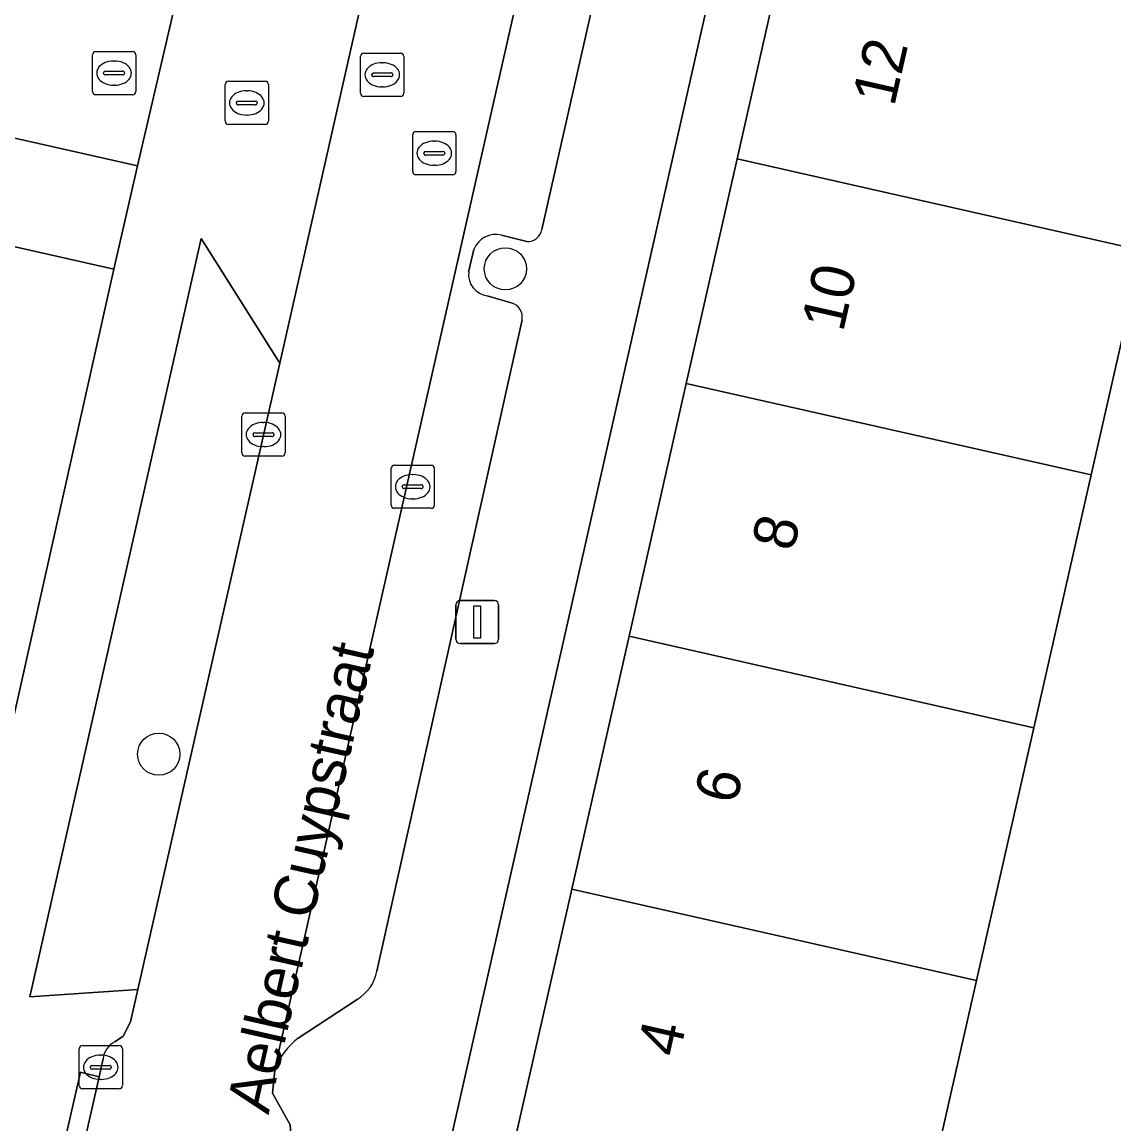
# Model space of a CAD drawing. Extents: x 162172 to 163187, y 382874 to 383685.
# Drawn here: x 163000.39 to 163025.65, y 383351.15 to 383376.66 of the extents above; entities that cross this region are included whole.
import ezdxf

# ---------------------------------------------------------------- set-up
doc = ezdxf.new("R2010")
doc.units = 0
for name, color, linetype in [('IMGEO_Boom', 7, 'Continuous'), ('IMGEO_Erf', 7, 'Continuous'), ('IMGEO_Groenvoorziening', 7, 'Continuous'), ('IMGEO_Kolk', 7, 'Continuous'), ('IMGEO_Lichtmast', 7, 'Continuous'), ('IMGEO_Openbare_ruimte_label', 7, 'Continuous'), ('IMGEO_Pand', 7, 'Continuous'), ('IMGEO_Pand_nummerreeks', 7, 'Continuous'), ('IMGEO_Parkeervlak_open', 7, 'Continuous'), ('IMGEO_Rijbaan_lokaal_open', 7, 'Continuous'), ('IMGEO_Rioolput', 7, 'Continuous'), ('IMGEO_Voetpad_open', 7, 'Continuous')]:
    doc.layers.add(name, color=color, linetype=linetype)

msp = doc.modelspace()

# ---------------------------------------------------------------- linework, layer by layer
at = {"layer": 'IMGEO_Boom'}
for centre in [(163011.574, 383370.944), (163003.555, 383359.71)]:
    msp.add_circle(centre, 0.489, dxfattribs=at)
at = {"layer": 'IMGEO_Erf'}
for points in [[(163014.434, 383362.439), (163015.758, 383368.291), (163016.934, 383373.489), (163018.125, 383378.756), (163019.316, 383384.023), (163020.508, 383389.291), (163021.699, 383394.558), (163022.89, 383399.825), (163024.086, 383405.112), (163025.293, 383410.448), (163023.863, 383410.761), (163009.131, 383345.58), (163009.002, 383345.009), (163010.424, 383344.706), (163011.787, 383350.735), (163013.111, 383356.587)], [(162966.272, 383396.894), (162953.291, 383385.263), (162953.59, 383384.93), (162955.232, 383386.393), (162958.186, 383389.051), (162960.565, 383391.191), (162964.732, 383394.942), (162970.294, 383388.743), (162973.682, 383384.965), (162977.088, 383381.168), (162980.493, 383377.372), (162982.157, 383375.517), (162987.395, 383374.339), (162992.444, 383373.204), (162997.493, 383372.068), (163002.516, 383370.939), (163003.064, 383373.327), (162983.431, 383377.762)]]:
    msp.add_lwpolyline(points, close=True, dxfattribs=at)
msp.add_lwpolyline([(163028.621, 383381.613), (163027.495, 383376.637), (163026.302, 383371.37), (163025.125, 383366.173), (163023.8, 383360.321), (163022.475, 383354.469), (163021.15, 383348.619), (163023.113, 383348.175), (163021.715, 383341.969), (163019.744, 383342.409), (163011.477, 383344.278), (163010.383, 383344.525), (163008.798, 383344.885), (163008.637, 383344.197), (163008.425, 383344.242), (163007.31, 383339.345), (163007.3, 383339.303), (163024.371, 383335.416), (163049.111, 383329.524)], dxfattribs=at)
at = {"layer": 'IMGEO_Groenvoorziening'}
msp.add_lwpolyline([(163006.353, 383368.763), (163004.533, 383371.649), (163000.576, 383354.095), (163003.068, 383354.264)], close=True, dxfattribs=at)
at = {"layer": 'IMGEO_Kolk'}
for p, q in [((163002.02, 383375.048), (163002.02, 383375.9)), ((163002.095, 383375.974), (163002.947, 383375.974)), ((163002.508, 383375.754), (163002.533, 383375.754)), ((163003.021, 383375.9), (163003.021, 383375.048)), ((163002.279, 383375.468), (163002.279, 383375.48)), ((163002.322, 383375.517), (163002.72, 383375.517)), ((163002.763, 383375.48), (163002.763, 383375.468)), ((163002.717, 383375.431), (163002.319, 383375.431)), ((163002.947, 383374.974), (163002.095, 383374.974)), ((163002.531, 383375.194), (163002.506, 383375.194)), ((163005.552, 383367.608), (163006.404, 383367.608)), ((163005.477, 383366.682), (163005.477, 383367.534)), ((163005.965, 383367.388), (163005.99, 383367.388)), ((163006.478, 383367.534), (163006.478, 383366.682)), ((163005.736, 383367.102), (163005.736, 383367.114)), ((163006.174, 383367.065), (163005.776, 383367.065)), ((163005.779, 383367.151), (163006.177, 383367.151)), ((163006.22, 383367.114), (163006.22, 383367.102)), ((163005.988, 383366.828), (163005.963, 383366.828)), ((163006.404, 383366.608), (163005.552, 383366.608)), ((163008.929, 383365.475), (163008.929, 383366.327)), ((163009.004, 383366.401), (163009.856, 383366.401)), ((163009.93, 383366.327), (163009.93, 383365.475)), ((163009.417, 383366.181), (163009.442, 383366.181)), ((163009.188, 383365.895), (163009.188, 383365.907)), ((163009.626, 383365.858), (163009.228, 383365.858)), ((163009.231, 383365.944), (163009.629, 383365.944)), ((163009.672, 383365.907), (163009.672, 383365.895)), ((163009.44, 383365.621), (163009.415, 383365.621)), ((163009.856, 383365.401), (163009.004, 383365.401)), ((163001.713, 383352.038), (163001.713, 383352.89)), ((163001.788, 383352.964), (163002.64, 383352.964)), ((163002.714, 383352.89), (163002.714, 383352.038)), ((163002.201, 383352.744), (163002.226, 383352.744)), ((163001.972, 383352.458), (163001.972, 383352.47)), ((163002.41, 383352.421), (163002.012, 383352.421)), ((163002.015, 383352.507), (163002.413, 383352.507)), ((163002.456, 383352.47), (163002.456, 383352.458)), ((163002.224, 383352.184), (163002.199, 383352.184)), ((163002.64, 383351.964), (163001.788, 383351.964))]:
    msp.add_line(p, q, dxfattribs=at)
for points in [[(163002.02, 383375.048), (163002.02, 383375.9)], [(163002.095, 383375.974), (163002.947, 383375.974)], [(163003.021, 383375.9), (163003.021, 383375.048)], [(163002.947, 383374.974), (163002.095, 383374.974)], [(163005.552, 383367.608), (163006.404, 383367.608)], [(163005.477, 383366.682), (163005.477, 383367.534)], [(163006.478, 383367.534), (163006.478, 383366.682)], [(163006.404, 383366.608), (163005.552, 383366.608)], [(163008.929, 383365.475), (163008.929, 383366.327)], [(163009.004, 383366.401), (163009.856, 383366.401)], [(163009.93, 383366.327), (163009.93, 383365.475)], [(163009.856, 383365.401), (163009.004, 383365.401)], [(163001.713, 383352.038), (163001.713, 383352.89)], [(163001.788, 383352.964), (163002.64, 383352.964)], [(163002.714, 383352.89), (163002.714, 383352.038)], [(163002.64, 383351.964), (163001.788, 383351.964)]]:
    msp.add_lwpolyline(points, dxfattribs=at)
for centre, radius, start, end in [((163002.097, 383375.898), 0.0765, 91.552, 178.448), ((163002.097, 383375.898), 0.0765, 91.552, 178.448), ((163002.945, 383375.898), 0.0765, 1.552, 88.448), ((163002.945, 383375.898), 0.0765, 1.552, 88.448), ((163002.319, 383375.477), 0.0403, 85.8775, 175.7526), ((163002.316, 383375.467), 0.0366, 178.938, 274.7102), ((163002.72, 383375.474), 0.043, 264.8664, 352.4533), ((163002.724, 383375.479), 0.0386, 1.7309, 96.639), ((163002.097, 383375.05), 0.0765, 181.552, 268.448), ((163002.097, 383375.05), 0.0765, 181.552, 268.448), ((163002.945, 383375.05), 0.0765, 271.552, 358.448), ((163002.945, 383375.05), 0.0765, 271.552, 358.448), ((163005.554, 383367.532), 0.0765, 91.552, 178.448), ((163005.554, 383367.532), 0.0765, 91.552, 178.448), ((163006.402, 383367.532), 0.0765, 1.552, 88.448), ((163006.402, 383367.532), 0.0765, 1.552, 88.448), ((163005.776, 383367.111), 0.0403, 85.8775, 175.7526), ((163005.773, 383367.101), 0.0366, 178.938, 274.7102), ((163006.177, 383367.108), 0.043, 264.8664, 352.4533), ((163006.181, 383367.113), 0.0386, 1.7309, 96.639), ((163005.554, 383366.684), 0.0765, 181.552, 268.448), ((163005.554, 383366.684), 0.0765, 181.552, 268.448), ((163006.402, 383366.684), 0.0765, 271.552, 358.448), ((163006.402, 383366.684), 0.0765, 271.552, 358.448), ((163009.006, 383366.325), 0.0765, 91.552, 178.448), ((163009.006, 383366.325), 0.0765, 91.552, 178.448), ((163009.854, 383366.325), 0.0765, 1.552, 88.448), ((163009.854, 383366.325), 0.0765, 1.552, 88.448), ((163009.228, 383365.904), 0.0403, 85.8775, 175.7526), ((163009.225, 383365.894), 0.0366, 178.938, 274.7102), ((163009.629, 383365.901), 0.043, 264.8664, 352.4533), ((163009.633, 383365.906), 0.0386, 1.7309, 96.639), ((163009.006, 383365.477), 0.0765, 181.552, 268.448), ((163009.006, 383365.477), 0.0765, 181.552, 268.448), ((163009.854, 383365.477), 0.0765, 271.552, 358.448), ((163009.854, 383365.477), 0.0765, 271.552, 358.448), ((163001.79, 383352.888), 0.0765, 91.552, 178.448), ((163001.79, 383352.888), 0.0765, 91.552, 178.448), ((163002.638, 383352.888), 0.0765, 1.552, 88.448), ((163002.638, 383352.888), 0.0765, 1.552, 88.448), ((163002.012, 383352.467), 0.0403, 85.8775, 175.7526), ((163002.009, 383352.457), 0.0366, 178.938, 274.7102), ((163002.413, 383352.464), 0.043, 264.8664, 352.4533), ((163002.417, 383352.469), 0.0386, 1.7309, 96.639), ((163001.79, 383352.04), 0.0765, 181.552, 268.448), ((163001.79, 383352.04), 0.0765, 181.552, 268.448), ((163002.638, 383352.04), 0.0765, 271.552, 358.448), ((163002.638, 383352.04), 0.0765, 271.552, 358.448)]:
    msp.add_arc(centre, radius, start, end, dxfattribs=at)
for centre, major_axis, ratio, start_param, end_param in [((163002.507, 383375.474), (-0.387, 0.002), 0.722429, 4.712389, 7.853982), ((163002.532, 383375.474), (-0.39, 0.002), 0.717154, 1.570796, 4.712389), ((163005.964, 383367.108), (-0.387, 0.002), 0.722429, 4.712389, 7.853982), ((163005.989, 383367.108), (-0.39, 0.002), 0.717154, 1.570796, 4.712389), ((163009.416, 383365.901), (-0.387, 0.002), 0.722429, 4.712389, 7.853982), ((163009.441, 383365.901), (-0.39, 0.002), 0.717154, 1.570796, 4.712389), ((163002.2, 383352.464), (-0.387, 0.002), 0.722429, 4.712389, 7.853982), ((163002.225, 383352.464), (-0.39, 0.002), 0.717154, 1.570796, 4.712389)]:
    msp.add_ellipse(centre, major_axis=major_axis, ratio=ratio, start_param=start_param, end_param=end_param, dxfattribs=at)
at = {"layer": 'IMGEO_Lichtmast'}
for p, q in [((163010.527, 383363.269), (163011.317, 383363.269)), ((163011.317, 383363.269), (163010.527, 383363.269)), ((163010.427, 383362.369), (163010.427, 383363.169)), ((163010.427, 383363.169), (163010.427, 383362.369)), ((163011.417, 383363.169), (163011.417, 383362.369)), ((163011.417, 383362.369), (163011.417, 383363.169)), ((163011.317, 383362.269), (163010.527, 383362.269)), ((163010.527, 383362.269), (163011.317, 383362.269))]:
    msp.add_line(p, q, dxfattribs=at)
msp.add_lwpolyline([(163010.847, 383363.144), (163010.997, 383363.144), (163010.997, 383362.394), (163010.847, 383362.394), (163010.847, 383363.144)], dxfattribs=at)
for centre, start, end in [((163010.527, 383363.169), 90, 180), ((163010.527, 383363.169), 90, 180), ((163011.317, 383363.169), 0, 90), ((163011.317, 383363.169), 360, 90), ((163010.527, 383362.369), 180, 270), ((163010.527, 383362.369), 180, 270), ((163011.317, 383362.369), 270, 0), ((163011.317, 383362.369), 270, 0)]:
    msp.add_arc(centre, 0.1, start, end, dxfattribs=at)
at = {"layer": 'IMGEO_Pand'}
for points in [[(163027.495, 383376.637), (163018.125, 383378.756), (163016.934, 383373.489), (163026.302, 383371.37)], [(163016.934, 383373.489), (163015.758, 383368.291), (163025.125, 383366.173), (163026.302, 383371.37)], [(162997.493, 383372.068), (162995.566, 383363.501), (162995.218, 383363.58), (162994.557, 383360.656), (162999.945, 383359.45), (163002.516, 383370.939)], [(163025.125, 383366.173), (163015.758, 383368.291), (163014.434, 383362.439), (163023.8, 383360.321)], [(163022.475, 383354.469), (163023.8, 383360.321), (163014.434, 383362.439), (163013.111, 383356.587)], [(163013.111, 383356.587), (163011.787, 383350.735), (163021.15, 383348.619), (163022.475, 383354.469)]]:
    msp.add_lwpolyline(points, close=True, dxfattribs=at)
at = {"layer": 'IMGEO_Parkeervlak_open'}
for points in [[(163022.354, 383423.663), (163006.246, 383352.464)], [(163012.415, 383371.853), (163016.161, 383388.414)], [(163011.482, 383371.726), (163012.069, 383371.574)], [(163010.724, 383370.865), (163010.846, 383371.392)], [(163011.71, 383370.154), (163011.156, 383370.318)], [(163008.602, 383354.685), (163011.959, 383369.765)], [(163006.78, 383353.139), (163008.146, 383354.036)]]:
    msp.add_lwpolyline(points, dxfattribs=at)
for centre, radius, start, end in [((163011.354, 383371.198), 0.544, 76.3601, 159.0529), ((163012.081, 383371.913), 0.339, 267.9204, 349.8421), ((163011.222, 383370.814), 0.5, 174.1494, 262.4513), ((163011.629, 383369.828), 0.336, 349.198, 76.0489), ((163007.632, 383354.882), 0.99, 301.2811, 348.5336), ((163007.965, 383351.653), 1.901, 128.5694, 154.7347)]:
    msp.add_arc(centre, radius, start, end, dxfattribs=at)
at = {"layer": 'IMGEO_Rijbaan_lokaal_open'}
for points in [[(163022.354, 383423.663), (163022.436, 383424.025), (163019.047, 383424.802), (163015.272, 383408.136), (163014.868, 383406.351), (163011.829, 383392.937), (163011.407, 383391.075), (163008.426, 383377.913), (163006.353, 383368.763), (163003.068, 383354.264), (163002.899, 383353.516), (163002.732, 383353.18), (163002.539, 383353.053)], [(162997.709, 383310.969), (163001.794, 383329.047), (163004.173, 383339.988), (163005.665, 383346.425), (163006.621, 383350.77), (163006.596, 383351.132), (163006.19, 383351.868), (163006.246, 383352.464), (163022.354, 383423.663)], [(163002.272, 383352.657), (163002.176, 383352.244), (162999.599, 383340.909), (162999.262, 383339.376), (162994.189, 383316.282), (162994.14, 383316.059), (162993.229, 383311.912)]]:
    msp.add_lwpolyline(points, dxfattribs=at)
msp.add_arc((163002.737, 383352.631), 0.466, 115.1678, 176.8532, dxfattribs=at)
at = {"layer": 'IMGEO_Rioolput'}
for p, q in [((163008.225, 383375.009), (163008.225, 383375.861)), ((163008.3, 383375.935), (163009.152, 383375.935)), ((163009.226, 383375.861), (163009.226, 383375.009)), ((163008.527, 383375.478), (163008.925, 383375.478)), ((163008.713, 383375.715), (163008.738, 383375.715)), ((163005.167, 383375.284), (163006.019, 383375.284)), ((163008.484, 383375.429), (163008.484, 383375.441)), ((163008.922, 383375.392), (163008.524, 383375.392)), ((163008.968, 383375.441), (163008.968, 383375.429)), ((163005.092, 383374.358), (163005.092, 383375.21)), ((163005.58, 383375.064), (163005.605, 383375.064)), ((163006.093, 383375.21), (163006.093, 383374.358)), ((163008.736, 383375.155), (163008.711, 383375.155)), ((163005.351, 383374.778), (163005.351, 383374.79)), ((163005.789, 383374.741), (163005.391, 383374.741)), ((163005.394, 383374.827), (163005.792, 383374.827)), ((163005.835, 383374.79), (163005.835, 383374.778)), ((163009.152, 383374.935), (163008.3, 383374.935)), ((163005.603, 383374.504), (163005.578, 383374.504)), ((163006.019, 383374.284), (163005.167, 383374.284)), ((163009.429, 383373.194), (163009.429, 383374.046)), ((163009.504, 383374.12), (163010.356, 383374.12)), ((163010.43, 383374.046), (163010.43, 383373.194)), ((163009.917, 383373.9), (163009.942, 383373.9)), ((163009.688, 383373.614), (163009.688, 383373.626)), ((163010.126, 383373.577), (163009.728, 383373.577)), ((163009.731, 383373.663), (163010.129, 383373.663)), ((163010.172, 383373.626), (163010.172, 383373.614)), ((163009.94, 383373.34), (163009.915, 383373.34)), ((163010.356, 383373.12), (163009.504, 383373.12))]:
    msp.add_line(p, q, dxfattribs=at)
for points in [[(163008.225, 383375.009), (163008.225, 383375.861)], [(163008.3, 383375.935), (163009.152, 383375.935)], [(163009.226, 383375.861), (163009.226, 383375.009)], [(163005.167, 383375.284), (163006.019, 383375.284)], [(163005.092, 383374.358), (163005.092, 383375.21)], [(163006.093, 383375.21), (163006.093, 383374.358)], [(163009.152, 383374.935), (163008.3, 383374.935)], [(163006.019, 383374.284), (163005.167, 383374.284)], [(163009.429, 383373.194), (163009.429, 383374.046)], [(163009.504, 383374.12), (163010.356, 383374.12)], [(163010.43, 383374.046), (163010.43, 383373.194)], [(163010.356, 383373.12), (163009.504, 383373.12)]]:
    msp.add_lwpolyline(points, dxfattribs=at)
for centre, radius, start, end in [((163008.302, 383375.859), 0.0765, 91.552, 178.448), ((163008.302, 383375.859), 0.0765, 91.552, 178.448), ((163009.15, 383375.859), 0.0765, 1.552, 88.448), ((163009.15, 383375.859), 0.0765, 1.552, 88.448), ((163008.524, 383375.438), 0.0403, 85.8775, 175.7526), ((163008.929, 383375.44), 0.0386, 1.7309, 96.639), ((163005.169, 383375.208), 0.0765, 91.552, 178.448), ((163005.169, 383375.208), 0.0765, 91.552, 178.448), ((163006.017, 383375.208), 0.0765, 1.552, 88.448), ((163006.017, 383375.208), 0.0765, 1.552, 88.448), ((163008.521, 383375.428), 0.0366, 178.938, 274.7102), ((163008.925, 383375.435), 0.043, 264.8664, 352.4533), ((163008.302, 383375.011), 0.0765, 181.552, 268.448), ((163008.302, 383375.011), 0.0765, 181.552, 268.448), ((163009.15, 383375.011), 0.0765, 271.552, 358.448), ((163009.15, 383375.011), 0.0765, 271.552, 358.448), ((163005.391, 383374.787), 0.0403, 85.8775, 175.7526), ((163005.388, 383374.777), 0.0366, 178.938, 274.7102), ((163005.792, 383374.784), 0.043, 264.8664, 352.4533), ((163005.796, 383374.789), 0.0386, 1.7309, 96.639), ((163005.169, 383374.36), 0.0765, 181.552, 268.448), ((163005.169, 383374.36), 0.0765, 181.552, 268.448), ((163006.017, 383374.36), 0.0765, 271.552, 358.448), ((163006.017, 383374.36), 0.0765, 271.552, 358.448), ((163009.506, 383374.044), 0.0765, 91.552, 178.448), ((163009.506, 383374.044), 0.0765, 91.552, 178.448), ((163010.354, 383374.044), 0.0765, 1.552, 88.448), ((163010.354, 383374.044), 0.0765, 1.552, 88.448), ((163009.728, 383373.623), 0.0403, 85.8775, 175.7526), ((163009.725, 383373.613), 0.0366, 178.938, 274.7102), ((163010.129, 383373.62), 0.043, 264.8664, 352.4533), ((163010.133, 383373.625), 0.0386, 1.7309, 96.639), ((163009.506, 383373.196), 0.0765, 181.552, 268.448), ((163009.506, 383373.196), 0.0765, 181.552, 268.448), ((163010.354, 383373.196), 0.0765, 271.552, 358.448), ((163010.354, 383373.196), 0.0765, 271.552, 358.448)]:
    msp.add_arc(centre, radius, start, end, dxfattribs=at)
for centre, major_axis, ratio, start_param, end_param in [((163008.712, 383375.435), (-0.387, 0.002), 0.722429, 4.712389, 7.853982), ((163008.737, 383375.435), (-0.39, 0.002), 0.717154, 1.570796, 4.712389), ((163005.579, 383374.784), (-0.387, 0.002), 0.722429, 4.712389, 7.853982), ((163005.604, 383374.784), (-0.39, 0.002), 0.717154, 1.570796, 4.712389), ((163009.916, 383373.62), (-0.387, 0.002), 0.722429, 4.712389, 7.853982), ((163009.941, 383373.62), (-0.39, 0.002), 0.717154, 1.570796, 4.712389)]:
    msp.add_ellipse(centre, major_axis=major_axis, ratio=ratio, start_param=start_param, end_param=end_param, dxfattribs=at)
at = {"layer": 'IMGEO_Voetpad_open'}
for points in [[(163013.84, 383440.229), (163011.861, 383444.157), (162962.892, 383400.162), (162961.317, 383398.747), (162932.864, 383373.217), (162931.602, 383372.084), (162916.26, 383358.318), (162919.375, 383354.875), (162934.664, 383368.574), (162935.984, 383369.757), (162952.39, 383384.456), (162953.291, 383385.263), (162966.272, 383396.894), (162983.431, 383377.762), (163003.064, 383373.327), (163003.962, 383377.21), (162999.557, 383378.234), (162985.33, 383381.541), (162983.974, 383383.054), (162973.554, 383394.671), (162968.868, 383399.895), (162989.41, 383418.37), (162990.828, 383419.638)], [(163002.176, 383352.244), (163001.748, 383352.35), (162999.152, 383341.059), (162999.599, 383340.909)]]:
    msp.add_lwpolyline(points, close=True, dxfattribs=at)
for points in [[(163006.353, 383368.763), (163008.426, 383377.913), (163005.87, 383377.105), (163005.749, 383377.129), (163008.752, 383390.267), (163011.407, 383391.075), (163011.829, 383392.937), (163009.734, 383394.721), (163012.153, 383405.316), (163014.868, 383406.351), (163015.272, 383408.136), (163013.265, 383410.116), (163016.386, 383424.1), (163019.055, 383424.84), (163019.89, 383428.742)], [(163001.784, 383313.767), (163001.848, 383314.337), (163001.677, 383314.377), (163001.724, 383314.58), (163001.932, 383314.537), (163003.41, 383320.962), (163005.77, 383332.383), (163005.826, 383332.632), (163006.974, 383337.75), (163007.259, 383339.122), (163007.3, 383339.303), (163007.31, 383339.345), (163008.425, 383344.242), (163008.614, 383345.091), (163009.002, 383345.009), (163009.131, 383345.58), (163023.863, 383410.761)], [(163016.161, 383388.414), (163012.415, 383371.853)], [(163003.962, 383377.21), (163003.064, 383373.327), (163002.516, 383370.939), (162999.945, 383359.45), (162998.77, 383354.224), (162997.249, 383347.445), (162997.061, 383346.624), (162995.923, 383341.508), (162995.587, 383339.995), (162994.394, 383334.606), (162993.377, 383329.294), (162991.986, 383323.66), (162990.42, 383317.319), (162990.643, 383317.262), (162990.594, 383317.063), (162993.886, 383316.348), (162992.548, 383317.87), (162997.608, 383340.715), (162999.262, 383339.376), (162999.599, 383340.909), (162999.152, 383341.059), (163001.748, 383352.35), (163002.176, 383352.244), (163002.272, 383352.657)], [(163002.539, 383353.053), (163002.732, 383353.18), (163002.899, 383353.516), (163003.068, 383354.264), (163000.576, 383354.095), (163004.533, 383371.649), (163006.353, 383368.763)], [(163012.069, 383371.574), (163011.482, 383371.726)], [(163010.846, 383371.392), (163010.724, 383370.865)], [(163011.156, 383370.318), (163011.71, 383370.154)], [(163011.959, 383369.765), (163008.602, 383354.685)], [(163008.146, 383354.036), (163006.78, 383353.139)], [(163006.246, 383352.464), (163006.19, 383351.868), (163006.596, 383351.132), (163006.621, 383350.77), (163005.665, 383346.425), (163006.096, 383346.289), (163004.653, 383339.937), (163004.173, 383339.988), (163001.794, 383329.047), (162997.709, 383310.969)]]:
    msp.add_lwpolyline(points, dxfattribs=at)
for centre, radius, start, end in [((163011.354, 383371.198), 0.544, 76.3601, 159.0529), ((163012.081, 383371.913), 0.339, 267.9204, 349.8421), ((163011.222, 383370.814), 0.5, 174.1494, 262.4513), ((163011.629, 383369.828), 0.336, 349.198, 76.0489), ((163007.632, 383354.882), 0.99, 301.2811, 348.5336), ((163002.737, 383352.631), 0.466, 115.1678, 176.8532), ((163007.965, 383351.653), 1.901, 128.5694, 154.7347)]:
    msp.add_arc(centre, radius, start, end, dxfattribs=at)

# ---------------------------------------------------------------- texts
at = {"layer": 'IMGEO_Openbare_ruimte_label'}
msp.add_text('Aelbert Cuypstraat', height=1, rotation=77.2288, dxfattribs=at).set_placement((163006.093, 383351.353))
msp.add_text('Aelbert Cuypstraat', height=1, rotation=77.2288, dxfattribs=at).set_placement((163006.093, 383351.353))
at = {"layer": 'IMGEO_Pand_nummerreeks'}
for s, p in [('12', (163020.566, 383374.679)), ('10', (163019.384, 383369.456)), ('8', (163018.236, 383364.379)), ('6', (163016.912, 383358.524)), ('4', (163015.588, 383352.672))]:
    msp.add_text(s, height=1, rotation=77.2557, dxfattribs=at).set_placement(p)

doc.saveas('drawing.dxf')
